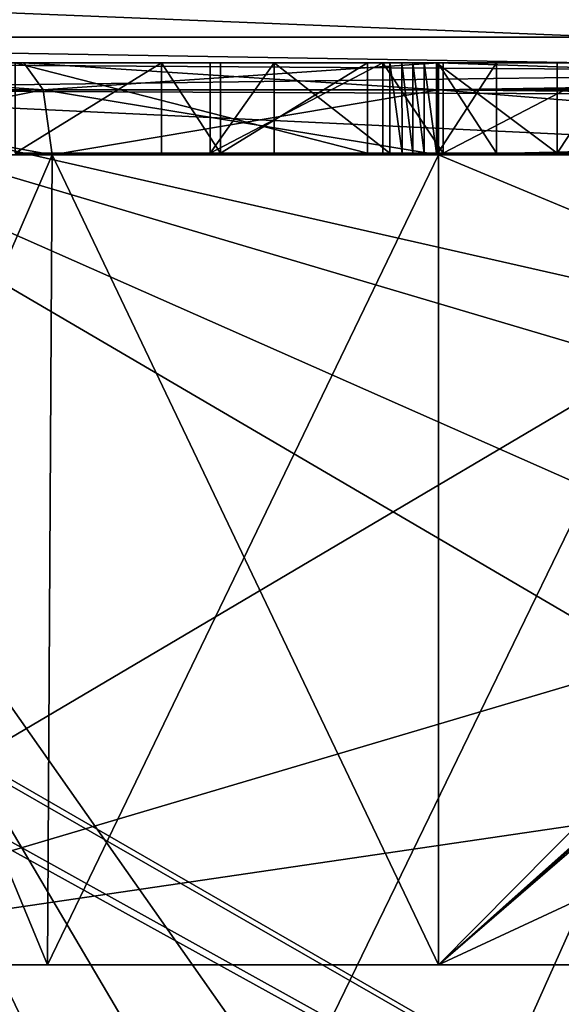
# Model space of a CAD drawing. Header units: millimetres. Extents: x -36.5 to 36.5, y -8.8 to 41.6.
# Tile 364 of 428: x 13.5 to 14.7, y 26.5 to 28.7. Entities that reach past the tile are written whole.
import ezdxf

# ---------------------------------------------------------------- set-up
doc = ezdxf.new("R2010")
doc.units = ezdxf.units.MM
doc.header["$LTSCALE"] = 65.185185
for name, color, linetype in [('1028', 7, 'CONTINUOUS'), ('1259', 7, 'CONTINUOUS'), ('1260', 7, 'CONTINUOUS'), ('1261', 7, 'CONTINUOUS'), ('1262', 7, 'CONTINUOUS'), ('1263', 7, 'CONTINUOUS'), ('1264', 7, 'CONTINUOUS'), ('1265', 7, 'CONTINUOUS'), ('1266', 7, 'CONTINUOUS'), ('1267', 7, 'CONTINUOUS'), ('1389', 7, 'CONTINUOUS'), ('1390', 7, 'CONTINUOUS'), ('1391', 7, 'CONTINUOUS'), ('1392', 7, 'CONTINUOUS'), ('1393', 7, 'CONTINUOUS'), ('1395', 7, 'CONTINUOUS'), ('1396', 7, 'CONTINUOUS'), ('1397', 7, 'CONTINUOUS'), ('1398', 7, 'CONTINUOUS'), ('1399', 7, 'CONTINUOUS'), ('1400', 7, 'CONTINUOUS'), ('2066', 7, 'CONTINUOUS'), ('324', 7, 'CONTINUOUS'), ('326', 7, 'CONTINUOUS'), ('327', 7, 'CONTINUOUS'), ('366', 7, 'CONTINUOUS'), ('383', 7, 'CONTINUOUS'), ('395', 7, 'CONTINUOUS'), ('516', 7, 'CONTINUOUS'), ('545', 7, 'CONTINUOUS'), ('691', 7, 'CONTINUOUS'), ('693', 7, 'CONTINUOUS'), ('805', 7, 'CONTINUOUS'), ('808', 7, 'CONTINUOUS'), ('810', 7, 'CONTINUOUS'), ('831', 7, 'CONTINUOUS'), ('845', 7, 'CONTINUOUS'), ('846', 7, 'CONTINUOUS'), ('847', 7, 'CONTINUOUS'), ('964', 7, 'CONTINUOUS'), ('965', 7, 'CONTINUOUS'), ('966', 7, 'CONTINUOUS'), ('973', 7, 'CONTINUOUS')]:
    doc.layers.add(name, color=color, linetype=linetype)

msp = doc.modelspace()

# ---------------------------------------------------------------- linework, layer by layer
at = {"layer": '1028', "color": 7, "linetype": 'Continuous'}
for points in [[(13.4622, 28.4, -5.2955), (13.7864, 28.4, -5.2955), (13.4622, 28.4, -5.4371), (13.4622, 28.4, -5.2955)], [(13.4622, 28.4, -5.4371), (13.7864, 28.4, -5.2955), (13.9165, 28.4, -5.2955), (13.4622, 28.4, -5.4371)], [(14.2423, 28.4, -5.4371), (13.4622, 28.4, -5.4371), (14.2423, 28.4, -5.2955), (14.2423, 28.4, -5.4371)], [(14.2423, 28.4, -5.2955), (13.4622, 28.4, -5.4371), (13.9165, 28.4, -5.2955), (14.2423, 28.4, -5.2955)], [(13.7864, 28.4, -5.2955), (13.7864, 28.4, -4.2371), (13.9165, 28.4, -4.2371), (13.7864, 28.4, -5.2955)], [(13.9165, 28.4, -5.2955), (13.7864, 28.4, -5.2955), (13.9165, 28.4, -4.2371), (13.9165, 28.4, -5.2955)], [(13.894, 28.4, 4.2577), (14.2763, 28.4, 5.4577), (14.0356, 28.4, 4.2577), (13.894, 28.4, 4.2577)], [(14.0356, 28.4, 4.2577), (14.2763, 28.4, 5.4577), (14.2918, 28.4, 5.1295), (14.0356, 28.4, 4.2577)], [(14.2918, 28.4, 5.1295), (14.2763, 28.4, 5.4577), (14.3434, 28.4, 5.326), (14.2918, 28.4, 5.1295)], [(14.3434, 28.4, 5.326), (14.2763, 28.4, 5.4577), (14.4105, 28.4, 5.4577), (14.3434, 28.4, 5.326)], [(14.3193, 28.4, 5.2286), (14.2918, 28.4, 5.1295), (14.3434, 28.4, 5.326), (14.3193, 28.4, 5.2286)], [(14.3683, 28.4, 5.2268), (14.3434, 28.4, 5.326), (14.4105, 28.4, 5.4577), (14.3683, 28.4, 5.2268)], [(14.3958, 28.4, 5.1295), (14.3683, 28.4, 5.2268), (14.4105, 28.4, 5.4577), (14.3958, 28.4, 5.1295)], [(14.6626, 28.4, 4.2577), (14.3958, 28.4, 5.1295), (14.4105, 28.4, 5.4577), (14.6626, 28.4, 4.2577)], [(14.3986, 28.4, -5.4371), (14.3986, 28.4, -4.2371), (14.5288, 28.4, -4.2371), (14.3986, 28.4, -5.4371)], [(14.5288, 28.4, -5.4371), (14.3986, 28.4, -5.4371), (14.5288, 28.4, -4.2371), (14.5288, 28.4, -5.4371)], [(14.7952, 28.4, 4.2577), (14.6626, 28.4, 4.2577), (14.4105, 28.4, 5.4577), (14.7952, 28.4, 4.2577)]]:
    msp.add_3dface(points, dxfattribs=at)
at = {"layer": '1259', "color": 7, "linetype": 'Continuous'}
for points in [[(14.2763, 28.6, 5.4577), (14.4105, 28.6, 5.4577), (14.4105, 28.4, 5.4577), (14.2763, 28.6, 5.4577)], [(14.2763, 28.4, 5.4577), (14.2763, 28.6, 5.4577), (14.4105, 28.4, 5.4577), (14.2763, 28.4, 5.4577)]]:
    msp.add_3dface(points, dxfattribs=at)
at = {"layer": '1260', "color": 7, "linetype": 'Continuous'}
for points in [[(14.4105, 28.6, 5.4577), (14.7952, 28.6, 4.2577), (14.4105, 28.4, 5.4577), (14.4105, 28.6, 5.4577)], [(14.7952, 28.6, 4.2577), (14.7952, 28.4, 4.2577), (14.4105, 28.4, 5.4577), (14.7952, 28.6, 4.2577)]]:
    msp.add_3dface(points, dxfattribs=at)
at = {"layer": '1261', "color": 7, "linetype": 'Continuous'}
for points in [[(14.7952, 28.6, 4.2577), (14.6626, 28.6, 4.2577), (14.6626, 28.4, 4.2577), (14.7952, 28.6, 4.2577)], [(14.7952, 28.6, 4.2577), (14.6626, 28.4, 4.2577), (14.7952, 28.4, 4.2577), (14.7952, 28.6, 4.2577)]]:
    msp.add_3dface(points, dxfattribs=at)
at = {"layer": '1262', "color": 7, "linetype": 'Continuous'}
for points in [[(14.6626, 28.6, 4.2577), (14.3958, 28.6, 5.1295), (14.6626, 28.4, 4.2577), (14.6626, 28.6, 4.2577)], [(14.3958, 28.6, 5.1295), (14.3958, 28.4, 5.1295), (14.6626, 28.4, 4.2577), (14.3958, 28.6, 5.1295)]]:
    msp.add_3dface(points, dxfattribs=at)
at = {"layer": '1263', "color": 7, "linetype": 'Continuous'}
for points in [[(14.3684, 28.6, 5.2264), (14.3434, 28.6, 5.326), (14.3683, 28.4, 5.2268), (14.3684, 28.6, 5.2264)], [(14.3434, 28.6, 5.326), (14.3434, 28.4, 5.326), (14.3683, 28.4, 5.2268), (14.3434, 28.6, 5.326)], [(14.3684, 28.6, 5.2264), (14.3683, 28.4, 5.2268), (14.3958, 28.4, 5.1295), (14.3684, 28.6, 5.2264)], [(14.3958, 28.6, 5.1295), (14.3684, 28.6, 5.2264), (14.3958, 28.4, 5.1295), (14.3958, 28.6, 5.1295)]]:
    msp.add_3dface(points, dxfattribs=at)
at = {"layer": '1264', "color": 7, "linetype": 'Continuous'}
for points in [[(14.3188, 28.6, 5.2265), (14.2918, 28.6, 5.1295), (14.3193, 28.4, 5.2286), (14.3188, 28.6, 5.2265)], [(14.2918, 28.6, 5.1295), (14.2918, 28.4, 5.1295), (14.3193, 28.4, 5.2286), (14.2918, 28.6, 5.1295)], [(14.3434, 28.6, 5.326), (14.3188, 28.6, 5.2265), (14.3434, 28.4, 5.326), (14.3434, 28.6, 5.326)], [(14.3188, 28.6, 5.2265), (14.3193, 28.4, 5.2286), (14.3434, 28.4, 5.326), (14.3188, 28.6, 5.2265)]]:
    msp.add_3dface(points, dxfattribs=at)
at = {"layer": '1265', "color": 7, "linetype": 'Continuous'}
for points in [[(14.2918, 28.6, 5.1295), (14.0356, 28.6, 4.2577), (14.2918, 28.4, 5.1295), (14.2918, 28.6, 5.1295)], [(14.0356, 28.6, 4.2577), (14.0356, 28.4, 4.2577), (14.2918, 28.4, 5.1295), (14.0356, 28.6, 4.2577)]]:
    msp.add_3dface(points, dxfattribs=at)
at = {"layer": '1266', "color": 7, "linetype": 'Continuous'}
for points in [[(14.0356, 28.6, 4.2577), (13.894, 28.6, 4.2577), (13.894, 28.4, 4.2577), (14.0356, 28.6, 4.2577)], [(14.0356, 28.6, 4.2577), (13.894, 28.4, 4.2577), (14.0356, 28.4, 4.2577), (14.0356, 28.6, 4.2577)]]:
    msp.add_3dface(points, dxfattribs=at)
at = {"layer": '1267', "color": 7, "linetype": 'Continuous'}
for points in [[(13.894, 28.6, 4.2577), (14.2763, 28.6, 5.4577), (13.894, 28.4, 4.2577), (13.894, 28.6, 4.2577)], [(14.2763, 28.6, 5.4577), (14.2763, 28.4, 5.4577), (13.894, 28.4, 4.2577), (14.2763, 28.6, 5.4577)]]:
    msp.add_3dface(points, dxfattribs=at)
at = {"layer": '1389', "color": 7, "linetype": 'Continuous'}
for points in [[(13.7864, 28.6, -4.2371), (13.9165, 28.6, -4.2371), (13.9165, 28.4, -4.2371), (13.7864, 28.6, -4.2371)], [(13.7864, 28.4, -4.2371), (13.7864, 28.6, -4.2371), (13.9165, 28.4, -4.2371), (13.7864, 28.4, -4.2371)]]:
    msp.add_3dface(points, dxfattribs=at)
at = {"layer": '1390', "color": 7, "linetype": 'Continuous'}
for points in [[(13.9165, 28.6, -4.2371), (13.9165, 28.6, -5.2955), (13.9165, 28.4, -4.2371), (13.9165, 28.6, -4.2371)], [(13.9165, 28.6, -5.2955), (13.9165, 28.4, -5.2955), (13.9165, 28.4, -4.2371), (13.9165, 28.6, -5.2955)]]:
    msp.add_3dface(points, dxfattribs=at)
at = {"layer": '1391', "color": 7, "linetype": 'Continuous'}
for points in [[(13.9165, 28.6, -5.2955), (14.2423, 28.6, -5.2955), (13.9165, 28.4, -5.2955), (13.9165, 28.6, -5.2955)], [(14.2423, 28.6, -5.2955), (14.2423, 28.4, -5.2955), (13.9165, 28.4, -5.2955), (14.2423, 28.6, -5.2955)]]:
    msp.add_3dface(points, dxfattribs=at)
at = {"layer": '1392', "color": 7, "linetype": 'Continuous'}
for points in [[(14.2423, 28.6, -5.2955), (14.2423, 28.6, -5.4371), (14.2423, 28.4, -5.4371), (14.2423, 28.6, -5.2955)], [(14.2423, 28.6, -5.2955), (14.2423, 28.4, -5.4371), (14.2423, 28.4, -5.2955), (14.2423, 28.6, -5.2955)]]:
    msp.add_3dface(points, dxfattribs=at)
at = {"layer": '1393', "color": 7, "linetype": 'Continuous'}
for points in [[(14.2423, 28.6, -5.4371), (13.4622, 28.6, -5.4371), (14.2423, 28.4, -5.4371), (14.2423, 28.6, -5.4371)], [(13.4622, 28.6, -5.4371), (13.4622, 28.4, -5.4371), (14.2423, 28.4, -5.4371), (13.4622, 28.6, -5.4371)]]:
    msp.add_3dface(points, dxfattribs=at)
at = {"layer": '1395', "color": 7, "linetype": 'Continuous'}
for points in [[(13.4622, 28.6, -5.2955), (13.7864, 28.6, -5.2955), (13.4622, 28.4, -5.2955), (13.4622, 28.6, -5.2955)], [(13.7864, 28.6, -5.2955), (13.7864, 28.4, -5.2955), (13.4622, 28.4, -5.2955), (13.7864, 28.6, -5.2955)]]:
    msp.add_3dface(points, dxfattribs=at)
at = {"layer": '1396', "color": 7, "linetype": 'Continuous'}
for points in [[(13.7864, 28.6, -5.2955), (13.7864, 28.6, -4.2371), (13.7864, 28.4, -5.2955), (13.7864, 28.6, -5.2955)], [(13.7864, 28.6, -4.2371), (13.7864, 28.4, -4.2371), (13.7864, 28.4, -5.2955), (13.7864, 28.6, -4.2371)]]:
    msp.add_3dface(points, dxfattribs=at)
at = {"layer": '1397', "color": 7, "linetype": 'Continuous'}
for points in [[(14.3986, 28.6, -4.2371), (14.5288, 28.6, -4.2371), (14.5288, 28.4, -4.2371), (14.3986, 28.6, -4.2371)], [(14.3986, 28.4, -4.2371), (14.3986, 28.6, -4.2371), (14.5288, 28.4, -4.2371), (14.3986, 28.4, -4.2371)]]:
    msp.add_3dface(points, dxfattribs=at)
at = {"layer": '1398', "color": 7, "linetype": 'Continuous'}
for points in [[(14.5288, 28.6, -4.2371), (14.5288, 28.6, -5.4371), (14.5288, 28.4, -4.2371), (14.5288, 28.6, -4.2371)], [(14.5288, 28.6, -5.4371), (14.5288, 28.4, -5.4371), (14.5288, 28.4, -4.2371), (14.5288, 28.6, -5.4371)]]:
    msp.add_3dface(points, dxfattribs=at)
at = {"layer": '1399', "color": 7, "linetype": 'Continuous'}
for points in [[(14.5288, 28.6, -5.4371), (14.3986, 28.6, -5.4371), (14.3986, 28.4, -5.4371), (14.5288, 28.6, -5.4371)], [(14.5288, 28.6, -5.4371), (14.3986, 28.4, -5.4371), (14.5288, 28.4, -5.4371), (14.5288, 28.6, -5.4371)]]:
    msp.add_3dface(points, dxfattribs=at)
at = {"layer": '1400', "color": 7, "linetype": 'Continuous'}
for points in [[(14.3986, 28.6, -5.4371), (14.3986, 28.6, -4.2371), (14.3986, 28.4, -5.4371), (14.3986, 28.6, -5.4371)], [(14.3986, 28.6, -4.2371), (14.3986, 28.4, -4.2371), (14.3986, 28.4, -5.4371), (14.3986, 28.6, -4.2371)]]:
    msp.add_3dface(points, dxfattribs=at)
at = {"layer": '2066', "color": 7, "linetype": 'Continuous'}
for points in [[(10.4431, 26.6, -9.0934), (10.2651, 26.6, -8.2), (19.1408, 26.6, -9.0868), (10.4431, 26.6, -9.0934)], [(10.2651, 26.6, -8.2), (10.4431, 26.6, -7.3066), (19.3175, 26.6, -8.2), (10.2651, 26.6, -8.2)], [(10.2651, 26.6, -8.2), (19.3175, 26.6, -8.2), (19.1408, 26.6, -9.0868), (10.2651, 26.6, -8.2)], [(10.949, 26.6, -9.851), (10.4431, 26.6, -9.0934), (18.6387, 26.6, -9.8387), (10.949, 26.6, -9.851)], [(10.4431, 26.6, -9.0934), (19.1408, 26.6, -9.0868), (18.6387, 26.6, -9.8387), (10.4431, 26.6, -9.0934)], [(10.4431, 26.6, -7.3066), (10.949, 26.6, -6.549), (18.6387, 26.6, -6.5613), (10.4431, 26.6, -7.3066)], [(10.4431, 26.6, -7.3066), (18.6387, 26.6, -6.5613), (19.1408, 26.6, -7.3132), (10.4431, 26.6, -7.3066)], [(10.4431, 26.6, -7.3066), (19.1408, 26.6, -7.3132), (19.3175, 26.6, -8.2), (10.4431, 26.6, -7.3066)], [(11.7066, 26.6, -10.3569), (10.949, 26.6, -9.851), (17.8868, 26.6, -10.3408), (11.7066, 26.6, -10.3569)], [(10.949, 26.6, -9.851), (18.6387, 26.6, -9.8387), (17.8868, 26.6, -10.3408), (10.949, 26.6, -9.851)], [(10.949, 26.6, -6.549), (11.7066, 26.6, -6.0431), (17.8868, 26.6, -6.0592), (10.949, 26.6, -6.549)], [(10.949, 26.6, -6.549), (17.8868, 26.6, -6.0592), (18.6387, 26.6, -6.5613), (10.949, 26.6, -6.549)], [(16.0131, 26.6, -10.5349), (12.6, 26.6, -10.5349), (11.7066, 26.6, -10.3569), (16.0131, 26.6, -10.5349)], [(16.0131, 26.6, -10.5349), (11.7066, 26.6, -10.3569), (15.9929, 26.6, -10.5263), (16.0131, 26.6, -10.5349)], [(17, 26.6, -10.5175), (11.7066, 26.6, -10.3569), (17.8868, 26.6, -10.3408), (17, 26.6, -10.5175)], [(11.7066, 26.6, -10.3569), (17, 26.6, -10.5175), (15.9728, 26.6, -10.5175), (11.7066, 26.6, -10.3569)], [(11.7066, 26.6, -10.3569), (15.9728, 26.6, -10.5175), (15.9929, 26.6, -10.5263), (11.7066, 26.6, -10.3569)], [(11.7066, 26.6, -6.0431), (12.6, 26.6, -5.8651), (15.9728, 26.6, -5.8825), (11.7066, 26.6, -6.0431)], [(17.8868, 26.6, -6.0592), (11.7066, 26.6, -6.0431), (15.9728, 26.6, -5.8825), (17.8868, 26.6, -6.0592)], [(21.1964, 26.6, 8.8396), (21.1964, 26.6, 7.9604), (11.9036, 26.6, 8.8396), (21.1964, 26.6, 8.8396)], [(21.1964, 26.6, 8.8396), (11.9036, 26.6, 8.8396), (12.2051, 26.6, 9.6678), (21.1964, 26.6, 8.8396)], [(21.1964, 26.6, 7.9604), (20.8949, 26.6, 7.1322), (11.9036, 26.6, 7.9604), (21.1964, 26.6, 7.9604)], [(21.1964, 26.6, 7.9604), (11.9036, 26.6, 7.9604), (11.9036, 26.6, 8.8396), (21.1964, 26.6, 7.9604)], [(20.8949, 26.6, 7.1322), (12.2051, 26.6, 7.1322), (11.9036, 26.6, 7.9604), (20.8949, 26.6, 7.1322)], [(20.8949, 26.6, 9.6678), (21.1964, 26.6, 8.8396), (12.2051, 26.6, 9.6678), (20.8949, 26.6, 9.6678)], [(20.8949, 26.6, 9.6678), (12.2051, 26.6, 9.6678), (12.7703, 26.6, 10.3415), (20.8949, 26.6, 9.6678)], [(20.8949, 26.6, 7.1322), (20.3297, 26.6, 6.4585), (12.2051, 26.6, 7.1322), (20.8949, 26.6, 7.1322)], [(20.3297, 26.6, 6.4585), (12.7703, 26.6, 6.4585), (12.2051, 26.6, 7.1322), (20.3297, 26.6, 6.4585)], [(12.6, 26.6, -5.8651), (16.0131, 26.6, -5.8651), (15.9929, 26.6, -5.8737), (12.6, 26.6, -5.8651)], [(12.6, 26.6, -5.8651), (15.9929, 26.6, -5.8737), (15.9728, 26.6, -5.8825), (12.6, 26.6, -5.8651)], [(20.3297, 26.6, 10.3415), (20.8949, 26.6, 9.6678), (12.7703, 26.6, 10.3415), (20.3297, 26.6, 10.3415)], [(20.3297, 26.6, 10.3415), (12.7703, 26.6, 10.3415), (13.5332, 26.6, 10.7819), (20.3297, 26.6, 10.3415)], [(20.3297, 26.6, 6.4585), (19.5668, 26.6, 6.0181), (12.7703, 26.6, 6.4585), (20.3297, 26.6, 6.4585)], [(19.5668, 26.6, 6.0181), (13.5332, 26.6, 6.0181), (12.7703, 26.6, 6.4585), (19.5668, 26.6, 6.0181)], [(19.5668, 26.6, 10.7819), (20.3297, 26.6, 10.3415), (13.5332, 26.6, 10.7819), (19.5668, 26.6, 10.7819)], [(19.5668, 26.6, 10.7819), (13.5332, 26.6, 10.7819), (14.4, 26.6, 10.9349), (19.5668, 26.6, 10.7819)], [(19.5668, 26.6, 6.0181), (18.7, 26.6, 5.8651), (13.5332, 26.6, 6.0181), (19.5668, 26.6, 6.0181)], [(18.7, 26.6, 5.8651), (14.4, 26.6, 5.8651), (13.5332, 26.6, 6.0181), (18.7, 26.6, 5.8651)], [(18.7, 26.6, 10.9349), (19.5668, 26.6, 10.7819), (14.4, 26.6, 10.9349), (18.7, 26.6, 10.9349)]]:
    msp.add_3dface(points, dxfattribs=at)
at = {"layer": '324', "color": 7, "linetype": 'Continuous'}
for points in [[(19.8, 28.6, 14), (12.45, 28.6, 14), (6, 28.6, 13.9007), (19.8, 28.6, 14)], [(19.8, 28.6, 13.9007), (19.8, 28.6, 14), (6, 28.6, 13.9007), (19.8, 28.6, 13.9007)], [(18.5336, 28.6, -14), (20.9806, 28.6, -13.9501), (11, 28.6, -14), (18.5336, 28.6, -14)], [(11, 28.6, -14), (20.9806, 28.6, -13.9501), (19.8, 28.6, -13.9007), (11, 28.6, -14)], [(11, 28.6, -13.9007), (11, 28.6, -14), (19.8, 28.6, -13.9007), (11, 28.6, -13.9007)]]:
    msp.add_3dface(points, dxfattribs=at)
at = {"layer": '326', "color": 7, "linetype": 'Continuous'}
for points in [[(12.45, 28.6, 15.2), (19.8, 38.1, 15.2), (5, 34.1, 15.2), (12.45, 28.6, 15.2)], [(12.45, 28.6, 15.2), (19.8, 18.1294, 15.2), (19.8, 38.1, 15.2), (12.45, 28.6, 15.2)], [(19.8, 18.1294, 15.2), (12.45, 28.6, 15.2), (19.1135, 17.2943, 15.2), (19.8, 18.1294, 15.2)], [(19.1135, 17.2943, 15.2), (12.45, 28.6, 15.2), (18.2183, 16.6857, 15.2), (19.1135, 17.2943, 15.2)], [(18.2183, 16.6857, 15.2), (12.45, 28.6, 15.2), (17.188, 16.354, 15.2), (18.2183, 16.6857, 15.2)], [(17.188, 16.354, 15.2), (12.45, 28.6, 15.2), (16.109, 16.3258, 15.2), (17.188, 16.354, 15.2)], [(16.109, 16.3258, 15.2), (12.45, 28.6, 15.2), (15.0691, 16.6008, 15.2), (16.109, 16.3258, 15.2)], [(15.0691, 16.6008, 15.2), (12.45, 28.6, 15.2), (14.1472, 17.1571, 15.2), (15.0691, 16.6008, 15.2)], [(14.1472, 17.1571, 15.2), (12.45, 28.6, 15.2), (13.4179, 17.9498, 15.2), (14.1472, 17.1571, 15.2)]]:
    msp.add_3dface(points, dxfattribs=at)
at = {"layer": '327', "color": 7, "linetype": 'Continuous'}
for points in [[(10.5778, 32.1, -15.2), (19.8, 38.1, -15.2), (11.0015, 19.9674, -15.2), (10.5778, 32.1, -15.2)], [(11.0015, 19.9674, -15.2), (19.8, 38.1, -15.2), (11.2017, 18.8765, -15.2), (11.0015, 19.9674, -15.2)], [(11.2017, 18.8765, -15.2), (19.8, 38.1, -15.2), (11.7087, 17.889, -15.2), (11.2017, 18.8765, -15.2)], [(11.7087, 17.889, -15.2), (19.8, 38.1, -15.2), (12.4778, 17.0915, -15.2), (11.7087, 17.889, -15.2)], [(12.4778, 17.0915, -15.2), (19.8, 38.1, -15.2), (13.4462, 16.5492, -15.2), (12.4778, 17.0915, -15.2)], [(13.4462, 16.5492, -15.2), (19.8, 38.1, -15.2), (14.5274, 16.3097, -15.2), (13.4462, 16.5492, -15.2)], [(14.5274, 16.3097, -15.2), (19.8, 38.1, -15.2), (15.6287, 16.3918, -15.2), (14.5274, 16.3097, -15.2)]]:
    msp.add_3dface(points, dxfattribs=at)
at = {"layer": '366', "color": 7, "linetype": 'Continuous'}
for points in [[(19.8, 38.1349, 13.7343), (6, 28.6, 13.9007), (5.4998, 28.7343, 13.8984), (19.8, 38.1349, 13.7343)], [(19.8, 28.6, 13.9007), (6, 28.6, 13.9007), (19.8, 38.1349, 13.7343), (19.8, 28.6, 13.9007)]]:
    msp.add_3dface(points, dxfattribs=at)
at = {"layer": '383', "color": 7, "linetype": 'Continuous'}
for points in [[(10.9692, 30.3631, -13.87), (11, 28.6, -13.9007), (13.8933, 38.1349, -13.7343), (10.9692, 30.3631, -13.87)], [(13.8933, 38.1349, -13.7343), (11, 28.6, -13.9007), (14.398, 31.6, -13.8484), (13.8933, 38.1349, -13.7343)], [(11, 28.6, -13.9007), (19.8, 28.6, -13.9007), (14.398, 31.6, -13.8484), (11, 28.6, -13.9007)], [(14.398, 31.6, -13.8484), (19.8, 28.6, -13.9007), (18.0727, 31.6, -13.8484), (14.398, 31.6, -13.8484)]]:
    msp.add_3dface(points, dxfattribs=at)
at = {"layer": '395', "color": 7, "linetype": 'Continuous'}
for points in [[(18.5336, 28.6, -14), (11, 28.6, -14), (11.0015, 19.9674, -14.1507), (18.5336, 28.6, -14)], [(18.5336, 19.3973, -14.1606), (18.5336, 28.6, -14), (11.0015, 19.9674, -14.1507), (18.5336, 19.3973, -14.1606)]]:
    msp.add_3dface(points, dxfattribs=at)
at = {"layer": '516', "color": 7, "linetype": 'Continuous'}
for points in [[(12.45, 28.6, 14), (19.8, 28.6, 14), (19.8, 18.1294, 14.1828), (12.45, 28.6, 14)], [(12.7515, 19.9673, 14.1507), (12.45, 28.6, 14), (19.8, 18.1294, 14.1828), (12.7515, 19.9673, 14.1507)]]:
    msp.add_3dface(points, dxfattribs=at)
at = {"layer": '545', "color": 7, "linetype": 'Continuous'}
for points in [[(19.8, 28.6, -14), (10.7, 28.6, -14), (19.196, 28.6, -13.8834), (19.8, 28.6, -14)], [(10.7, 28.6, -14), (11.2736, 28.6, -11.5837), (14.7283, 28.6, -12.938), (10.7, 28.6, -14)], [(10.7, 28.6, -14), (14.7283, 28.6, -12.938), (16.9188, 28.6, -13.5946), (10.7, 28.6, -14)], [(10.7, 28.6, -14), (16.9188, 28.6, -13.5946), (19.196, 28.6, -13.8834), (10.7, 28.6, -14)], [(12.45, 28.6, 14), (19.8, 28.6, 14), (16.9601, 28.6, 13.6038), (12.45, 28.6, 14)], [(15.3833, 28.6, 13.176), (12.45, 28.6, 14), (16.9601, 28.6, 13.6038), (15.3833, 28.6, 13.176)], [(12.45, 28.6, 14), (15.3833, 28.6, 13.176), (15.1568, 28.6, 13.0787), (12.45, 28.6, 14)], [(12.6649, 28.6, 10.4733), (12.45, 28.6, 14), (14.8799, 28.6, 12.8744), (12.6649, 28.6, 10.4733)], [(12.45, 28.6, 14), (15.1568, 28.6, 13.0787), (14.9933, 28.6, 12.9748), (12.45, 28.6, 14)], [(12.45, 28.6, 14), (14.9933, 28.6, 12.9748), (14.8799, 28.6, 12.8744), (12.45, 28.6, 14)], [(15.6531, 28.6, -5.6965), (12.6, 28.6, -5.6965), (15.4292, 28.6, -5.4371), (15.6531, 28.6, -5.6965)], [(14.2423, 28.6, -5.4371), (12.6, 28.6, -5.6965), (13.4622, 28.6, -5.4371), (14.2423, 28.6, -5.4371)], [(12.6, 28.6, -5.6965), (14.2423, 28.6, -5.4371), (14.3986, 28.6, -5.4371), (12.6, 28.6, -5.6965)], [(14.5288, 28.6, -5.4371), (12.6, 28.6, -5.6965), (14.3986, 28.6, -5.4371), (14.5288, 28.6, -5.4371)], [(12.6, 28.6, -5.6965), (14.5288, 28.6, -5.4371), (14.7653, 28.6, -5.4371), (12.6, 28.6, -5.6965)], [(15.4292, 28.6, -5.4371), (12.6, 28.6, -5.6965), (14.7653, 28.6, -5.4371), (15.4292, 28.6, -5.4371)], [(13.4813, 28.6, 10.9422), (12.6649, 28.6, 10.4733), (14.8034, 28.6, 12.7775), (13.4813, 28.6, 10.9422)], [(12.6649, 28.6, 10.4733), (14.8166, 28.6, 12.7975), (14.8034, 28.6, 12.7775), (12.6649, 28.6, 10.4733)], [(14.8166, 28.6, 12.7975), (12.6649, 28.6, 10.4733), (14.8799, 28.6, 12.8744), (14.8166, 28.6, 12.7975)], [(12.6649, 28.6, 6.3268), (13.4812, 28.6, 5.8578), (13.0918, 28.6, 5.0976), (12.6649, 28.6, 6.3268)], [(13.0918, 28.6, 5.0976), (13.4812, 28.6, 5.8578), (13.4626, 28.6, 5.0976), (13.0918, 28.6, 5.0976)], [(13.4626, 28.6, 4.9494), (13.4812, 28.6, 5.8578), (13.4622, 28.6, -5.2955), (13.4626, 28.6, 4.9494)], [(13.4812, 28.6, 5.8578), (13.7864, 28.6, -4.2371), (13.4622, 28.6, -5.2955), (13.4812, 28.6, 5.8578)], [(13.4622, 28.6, -5.2955), (13.7864, 28.6, -4.2371), (13.7864, 28.6, -5.2955), (13.4622, 28.6, -5.2955)], [(13.4626, 28.6, 5.0976), (13.4812, 28.6, 5.8578), (13.4626, 28.6, 4.9494), (13.4626, 28.6, 5.0976)], [(13.4812, 28.6, 5.8578), (14.4, 28.6, 5.6965), (14.2763, 28.6, 5.4577), (13.4812, 28.6, 5.8578)], [(13.4812, 28.6, 5.8578), (14.2763, 28.6, 5.4577), (13.894, 28.6, 4.2577), (13.4812, 28.6, 5.8578)], [(13.4812, 28.6, 5.8578), (13.894, 28.6, 4.2577), (13.7864, 28.6, -4.2371), (13.4812, 28.6, 5.8578)], [(14.7446, 28.6, 12.6015), (14.4, 28.6, 11.1035), (13.4813, 28.6, 10.9422), (14.7446, 28.6, 12.6015)], [(14.7446, 28.6, 12.6015), (13.4813, 28.6, 10.9422), (14.8034, 28.6, 12.7775), (14.7446, 28.6, 12.6015)], [(13.7864, 28.6, -4.2371), (13.894, 28.6, 4.2577), (13.9165, 28.6, -4.2371), (13.7864, 28.6, -4.2371)], [(13.894, 28.6, 4.2577), (14.0356, 28.6, 4.2577), (13.9165, 28.6, -4.2371), (13.894, 28.6, 4.2577)], [(13.9165, 28.6, -4.2371), (14.0356, 28.6, 4.2577), (13.9165, 28.6, -5.2955), (13.9165, 28.6, -4.2371)], [(13.9165, 28.6, -5.2955), (14.0356, 28.6, 4.2577), (14.2423, 28.6, -5.2955), (13.9165, 28.6, -5.2955)], [(14.0356, 28.6, 4.2577), (14.2918, 28.6, 5.1295), (14.2423, 28.6, -5.2955), (14.0356, 28.6, 4.2577)], [(14.3684, 28.6, 5.2264), (14.3958, 28.6, 5.1295), (14.2423, 28.6, -5.4371), (14.3684, 28.6, 5.2264)], [(14.2423, 28.6, -5.4371), (14.3958, 28.6, 5.1295), (14.3986, 28.6, -4.2371), (14.2423, 28.6, -5.4371)], [(14.3434, 28.6, 5.326), (14.3684, 28.6, 5.2264), (14.2423, 28.6, -5.4371), (14.3434, 28.6, 5.326)], [(14.3188, 28.6, 5.2265), (14.3434, 28.6, 5.326), (14.2423, 28.6, -5.4371), (14.3188, 28.6, 5.2265)], [(14.2918, 28.6, 5.1295), (14.3188, 28.6, 5.2265), (14.2423, 28.6, -5.4371), (14.2918, 28.6, 5.1295)], [(14.2423, 28.6, -5.2955), (14.2918, 28.6, 5.1295), (14.2423, 28.6, -5.4371), (14.2423, 28.6, -5.2955)], [(14.2423, 28.6, -5.4371), (14.3986, 28.6, -4.2371), (14.3986, 28.6, -5.4371), (14.2423, 28.6, -5.4371)], [(14.2763, 28.6, 5.4577), (14.4, 28.6, 5.6965), (14.4105, 28.6, 5.4577), (14.2763, 28.6, 5.4577)], [(14.3958, 28.6, 5.1295), (14.6626, 28.6, 4.2577), (14.3986, 28.6, -4.2371), (14.3958, 28.6, 5.1295)], [(14.3986, 28.6, -4.2371), (14.6626, 28.6, 4.2577), (14.5288, 28.6, -4.2371), (14.3986, 28.6, -4.2371)], [(15.6434, 28.6, 11.7923), (16.179, 28.6, 11.1035), (14.4, 28.6, 11.1035), (15.6434, 28.6, 11.7923)], [(15.6434, 28.6, 11.7923), (14.4, 28.6, 11.1035), (15.4884, 28.6, 11.7455), (15.6434, 28.6, 11.7923)], [(14.7446, 28.6, 12.6015), (14.7446, 28.6, 11.9511), (14.4, 28.6, 11.1035), (14.7446, 28.6, 12.6015)], [(14.4, 28.6, 11.1035), (14.7446, 28.6, 11.9511), (14.7812, 28.6, 11.8338), (14.4, 28.6, 11.1035)], [(14.4, 28.6, 5.6965), (18.1968, 28.6, 5.6965), (14.4105, 28.6, 5.4577), (14.4, 28.6, 5.6965)], [(14.4, 28.6, 11.1035), (14.7812, 28.6, 11.8338), (14.8885, 28.6, 11.7489), (14.4, 28.6, 11.1035)], [(14.4, 28.6, 11.1035), (14.8885, 28.6, 11.7489), (14.9867, 28.6, 11.7168), (14.4, 28.6, 11.1035)], [(14.4, 28.6, 11.1035), (14.9867, 28.6, 11.7168), (15.0377, 28.6, 11.7078), (14.4, 28.6, 11.1035)], [(14.4, 28.6, 11.1035), (15.0377, 28.6, 11.7078), (15.2142, 28.6, 11.7021), (14.4, 28.6, 11.1035)], [(14.4, 28.6, 11.1035), (15.2142, 28.6, 11.7021), (15.3455, 28.6, 11.7162), (14.4, 28.6, 11.1035)], [(14.4, 28.6, 11.1035), (15.3455, 28.6, 11.7162), (15.4884, 28.6, 11.7455), (14.4, 28.6, 11.1035)], [(14.4105, 28.6, 5.4577), (18.1968, 28.6, 5.6965), (14.9139, 28.6, 5.4577), (14.4105, 28.6, 5.4577)], [(14.7952, 28.6, 4.2577), (14.4105, 28.6, 5.4577), (14.9139, 28.6, 5.4577), (14.7952, 28.6, 4.2577)], [(14.5288, 28.6, -4.2371), (14.6626, 28.6, 4.2577), (14.5288, 28.6, -5.4371), (14.5288, 28.6, -4.2371)], [(14.5288, 28.6, -5.4371), (14.6626, 28.6, 4.2577), (14.7653, 28.6, -4.2371), (14.5288, 28.6, -5.4371)], [(14.5288, 28.6, -5.4371), (14.7653, 28.6, -4.2371), (14.7653, 28.6, -5.4371), (14.5288, 28.6, -5.4371)], [(14.6626, 28.6, 4.2577), (14.7952, 28.6, 4.2577), (14.7653, 28.6, -4.2371), (14.6626, 28.6, 4.2577)]]:
    msp.add_3dface(points, dxfattribs=at)
at = {"layer": '691', "color": 7, "linetype": 'Continuous'}
for points in [[(12.7515, 19.9674, 14.1507), (19.8, 28.6, 14), (12.45, 28.6, 14), (12.7515, 19.9674, 14.1507)], [(14.6347, 21.7068, 14.1203), (19.8, 28.6, 14), (12.7515, 19.9674, 14.1507), (14.6347, 21.7068, 14.1203)], [(14.6347, 21.7068, 14.1203), (15.3002, 22.2652, 14.1106), (19.8, 28.6, 14), (14.6347, 21.7068, 14.1203)]]:
    msp.add_3dface(points, dxfattribs=at)
at = {"layer": '693', "color": 7, "linetype": 'Continuous'}
for points in [[(19.8, 23.345, -14.0917), (10.7007, 28.5793, -14.0004), (10.7, 28.6, -14), (19.8, 23.345, -14.0917)], [(19.8, 28.6, -14), (19.8, 23.345, -14.0917), (10.7, 28.6, -14), (19.8, 28.6, -14)], [(10.6446, 28.4329, -14.0029), (10.7007, 28.5793, -14.0004), (19.8, 23.345, -14.0917), (10.6446, 28.4329, -14.0029)], [(10.708, 28.3718, -14.004), (10.6446, 28.4329, -14.0029), (19.8, 23.345, -14.0917), (10.708, 28.3718, -14.004)], [(15.2324, 22.5621, -14.1054), (14.3676, 22.5621, -14.1054), (10.708, 28.3718, -14.004), (15.2324, 22.5621, -14.1054)], [(15.2324, 22.5621, -14.1054), (10.708, 28.3718, -14.004), (19.8, 23.345, -14.0917), (15.2324, 22.5621, -14.1054)], [(14.3676, 22.5621, -14.1054), (13.5502, 22.2652, -14.1106), (10.708, 28.3718, -14.004), (14.3676, 22.5621, -14.1054)], [(13.5502, 22.2652, -14.1106), (12.8847, 21.7068, -14.1203), (10.708, 28.3718, -14.004), (13.5502, 22.2652, -14.1106)]]:
    msp.add_3dface(points, dxfattribs=at)
at = {"layer": '805', "color": 7, "linetype": 'Continuous'}
for points in [[(16.7179, 28.6, 10.9), (18.7, 28.6, 10.9), (14.4, 26.6, 10.9349), (16.7179, 28.6, 10.9)], [(16.7179, 28.6, 10.9), (14.4, 26.6, 10.9349), (16.5157, 28.4636, 10.9024), (16.7179, 28.6, 10.9)], [(18.7, 28.6, 10.9), (18.7, 26.6, 10.9349), (14.4, 26.6, 10.9349), (18.7, 28.6, 10.9)], [(16.5157, 28.4636, 10.9024), (14.4, 26.6, 10.9349), (16.4694, 28.4458, 10.9027), (16.5157, 28.4636, 10.9024)], [(16.4694, 28.4458, 10.9027), (14.4, 26.6, 10.9349), (16.179, 28.3965, 10.9036), (16.4694, 28.4458, 10.9027)], [(14.4, 26.6, 10.9349), (14.4, 28.3965, 10.9036), (16.179, 28.3965, 10.9036), (14.4, 26.6, 10.9349)]]:
    msp.add_3dface(points, dxfattribs=at)
at = {"layer": '808', "color": 7, "linetype": 'Continuous'}
for points in [[(12.7703, 26.6, 6.4585), (13.5332, 26.6, 6.0181), (12.7907, 28.3965, 6.4822), (12.7703, 26.6, 6.4585)], [(13.5332, 26.6, 10.7819), (12.7703, 26.6, 10.3415), (13.5437, 28.3965, 10.7526), (13.5332, 26.6, 10.7819)], [(13.5437, 28.3965, 10.7526), (12.7703, 26.6, 10.3415), (12.7907, 28.3965, 10.3178), (13.5437, 28.3965, 10.7526)], [(12.7907, 28.3965, 6.4822), (13.5332, 26.6, 6.0181), (13.5437, 28.3965, 6.0474), (12.7907, 28.3965, 6.4822)], [(13.5332, 26.6, 6.0181), (14.4, 26.6, 5.8651), (13.5437, 28.3965, 6.0474), (13.5332, 26.6, 6.0181)], [(14.4, 26.6, 10.9349), (13.5332, 26.6, 10.7819), (14.4, 28.3965, 10.9036), (14.4, 26.6, 10.9349)], [(14.4, 28.3965, 10.9036), (13.5332, 26.6, 10.7819), (13.5437, 28.3965, 10.7526), (14.4, 28.3965, 10.9036)], [(13.5437, 28.3965, 6.0474), (14.4, 26.6, 5.8651), (14.4, 28.3965, 5.8964), (13.5437, 28.3965, 6.0474)]]:
    msp.add_3dface(points, dxfattribs=at)
at = {"layer": '810', "color": 7, "linetype": 'Continuous'}
for points in [[(18.7, 26.6, 5.8651), (18.7, 28.3965, 5.8964), (14.4, 28.3965, 5.8964), (18.7, 26.6, 5.8651)], [(14.4, 26.6, 5.8651), (18.7, 26.6, 5.8651), (14.4, 28.3965, 5.8964), (14.4, 26.6, 5.8651)]]:
    msp.add_3dface(points, dxfattribs=at)
at = {"layer": '831', "color": 7, "linetype": 'Continuous'}
for points in [[(11.3247, 28.6573, -11.4532), (11.3465, 28.7965, -11.3976), (14.7794, 28.6573, -12.8075), (11.3247, 28.6573, -11.4532)], [(11.3465, 28.7965, -11.3976), (14.8013, 28.7965, -12.7518), (14.7794, 28.6573, -12.8075), (11.3465, 28.7965, -11.3976)], [(11.2736, 28.6, -11.5837), (11.3247, 28.6573, -11.4532), (14.7283, 28.6, -12.938), (11.2736, 28.6, -11.5837)], [(14.7283, 28.6, -12.938), (11.3247, 28.6573, -11.4532), (14.7794, 28.6573, -12.8075), (14.7283, 28.6, -12.938)]]:
    msp.add_3dface(points, dxfattribs=at)
at = {"layer": '845', "color": 7, "linetype": 'Continuous'}
for points in [[(14.4, 28.6, 5.6965), (14.4, 28.5402, 5.8391), (18.1968, 28.6, 5.6965), (14.4, 28.6, 5.6965)], [(18.1968, 28.6, 5.6965), (14.4, 28.5402, 5.8391), (18.481, 28.591, 5.7557), (18.1968, 28.6, 5.6965)], [(14.4, 28.5402, 5.8391), (18.7, 28.5701, 5.8016), (18.481, 28.591, 5.7557), (14.4, 28.5402, 5.8391)], [(18.7, 28.4959, 5.872), (18.7, 28.5701, 5.8016), (14.4, 28.5402, 5.8391), (18.7, 28.4959, 5.872)], [(14.4, 28.3965, 5.8964), (18.7, 28.4959, 5.872), (14.4, 28.5402, 5.8391), (14.4, 28.3965, 5.8964)], [(14.4, 28.3965, 5.8964), (18.7, 28.3965, 5.8964), (18.7, 28.4959, 5.872), (14.4, 28.3965, 5.8964)]]:
    msp.add_3dface(points, dxfattribs=at)
at = {"layer": '846', "color": 7, "linetype": 'Continuous'}
for points in [[(13.5241, 28.5402, 10.8064), (12.7539, 28.5402, 10.3617), (12.6649, 28.6, 10.4733), (13.5241, 28.5402, 10.8064)], [(13.4813, 28.6, 10.9422), (13.5241, 28.5402, 10.8064), (12.6649, 28.6, 10.4733), (13.4813, 28.6, 10.9422)], [(12.7539, 28.5402, 6.4383), (13.5241, 28.5402, 5.9936), (12.6649, 28.6, 6.3268), (12.7539, 28.5402, 6.4383)], [(12.6649, 28.6, 6.3268), (13.5241, 28.5402, 5.9936), (13.4812, 28.6, 5.8578), (12.6649, 28.6, 6.3268)], [(14.4, 28.5402, 5.8391), (14.4, 28.6, 5.6965), (13.4812, 28.6, 5.8578), (14.4, 28.5402, 5.8391)], [(13.5241, 28.5402, 5.9936), (14.4, 28.5402, 5.8391), (13.4812, 28.6, 5.8578), (13.5241, 28.5402, 5.9936)], [(14.4, 28.6, 11.1035), (13.5241, 28.5402, 10.8064), (13.4813, 28.6, 10.9422), (14.4, 28.6, 11.1035)], [(14.4, 28.5402, 10.9609), (13.5241, 28.5402, 10.8064), (14.4, 28.6, 11.1035), (14.4, 28.5402, 10.9609)], [(13.5241, 28.5402, 10.8064), (12.7907, 28.3965, 10.3178), (12.7539, 28.5402, 10.3617), (13.5241, 28.5402, 10.8064)], [(12.7907, 28.3965, 6.4822), (13.5437, 28.3965, 6.0474), (12.7539, 28.5402, 6.4383), (12.7907, 28.3965, 6.4822)], [(12.7539, 28.5402, 6.4383), (13.5437, 28.3965, 6.0474), (13.5241, 28.5402, 5.9936), (12.7539, 28.5402, 6.4383)], [(13.5437, 28.3965, 10.7526), (12.7907, 28.3965, 10.3178), (13.5241, 28.5402, 10.8064), (13.5437, 28.3965, 10.7526)], [(14.4, 28.5402, 10.9609), (13.5437, 28.3965, 10.7526), (13.5241, 28.5402, 10.8064), (14.4, 28.5402, 10.9609)], [(13.5437, 28.3965, 6.0474), (14.4, 28.3965, 5.8964), (13.5241, 28.5402, 5.9936), (13.5437, 28.3965, 6.0474)], [(14.4, 28.3965, 5.8964), (14.4, 28.5402, 5.8391), (13.5241, 28.5402, 5.9936), (14.4, 28.3965, 5.8964)], [(14.4, 28.3965, 10.9036), (13.5437, 28.3965, 10.7526), (14.4, 28.5402, 10.9609), (14.4, 28.3965, 10.9036)]]:
    msp.add_3dface(points, dxfattribs=at)
at = {"layer": '847', "color": 7, "linetype": 'Continuous'}
for points in [[(14.4, 28.6, 11.1035), (16.179, 28.6, 11.1035), (16.179, 28.5402, 10.9609), (14.4, 28.6, 11.1035)], [(14.4, 28.5402, 10.9609), (14.4, 28.6, 11.1035), (16.179, 28.5402, 10.9609), (14.4, 28.5402, 10.9609)], [(16.179, 28.3965, 10.9036), (14.4, 28.3965, 10.9036), (14.4, 28.5402, 10.9609), (16.179, 28.3965, 10.9036)], [(16.179, 28.3965, 10.9036), (14.4, 28.5402, 10.9609), (16.179, 28.5402, 10.9609), (16.179, 28.3965, 10.9036)]]:
    msp.add_3dface(points, dxfattribs=at)
at = {"layer": '964', "color": 7, "linetype": 'Continuous'}
for points in [[(17, 28.6, -10.5), (12.6, 28.6, -10.5), (17, 27.6, -10.5175), (17, 28.6, -10.5)], [(12.6, 28.6, -10.5), (12.6, 26.6, -10.5349), (16.0131, 26.6, -10.5349), (12.6, 28.6, -10.5)], [(17, 27.6, -10.5175), (12.6, 28.6, -10.5), (15.9728, 27.6, -10.5175), (17, 27.6, -10.5175)], [(15.9728, 27.6, -10.5175), (12.6, 28.6, -10.5), (15.9927, 27.099, -10.5262), (15.9728, 27.6, -10.5175)], [(15.9927, 27.099, -10.5262), (12.6, 28.6, -10.5), (16.0131, 26.6, -10.5349), (15.9927, 27.099, -10.5262)]]:
    msp.add_3dface(points, dxfattribs=at)
at = {"layer": '965', "color": 7, "linetype": 'Continuous'}
for points in [[(12.6, 31.4035, -10.5489), (12.6, 28.6, -10.5), (17, 28.6, -10.5), (12.6, 31.4035, -10.5489)], [(14.6456, 31.4035, -10.5489), (12.6, 31.4035, -10.5489), (17, 28.6, -10.5), (14.6456, 31.4035, -10.5489)], [(14.7175, 31.4104, -10.5491), (14.6456, 31.4035, -10.5489), (17, 28.6, -10.5), (14.7175, 31.4104, -10.5491)]]:
    msp.add_3dface(points, dxfattribs=at)
at = {"layer": '966', "color": 7, "linetype": 'Continuous'}
for points in [[(12.6, 26.6, -5.8651), (12.6, 28.3965, -5.8964), (15.6389, 28.3965, -5.8964), (12.6, 26.6, -5.8651)], [(15.9728, 27.6, -5.8825), (12.6, 26.6, -5.8651), (15.6389, 28.3965, -5.8964), (15.9728, 27.6, -5.8825)], [(15.9927, 27.099, -5.8738), (12.6, 26.6, -5.8651), (15.9728, 27.6, -5.8825), (15.9927, 27.099, -5.8738)], [(16.0131, 26.6, -5.8651), (12.6, 26.6, -5.8651), (15.9927, 27.099, -5.8738), (16.0131, 26.6, -5.8651)]]:
    msp.add_3dface(points, dxfattribs=at)
at = {"layer": '973', "color": 7, "linetype": 'Continuous'}
for points in [[(12.6, 28.5402, -5.8391), (12.6, 28.6, -5.6965), (15.6518, 28.5803, -5.783), (12.6, 28.5402, -5.8391)], [(12.6, 28.6, -5.6965), (15.6531, 28.6, -5.6965), (15.6518, 28.5803, -5.783), (12.6, 28.6, -5.6965)], [(15.6481, 28.5278, -5.8503), (12.6, 28.5402, -5.8391), (15.6518, 28.5803, -5.783), (15.6481, 28.5278, -5.8503)], [(15.6389, 28.3965, -5.8964), (12.6, 28.3965, -5.8964), (12.6, 28.5402, -5.8391), (15.6389, 28.3965, -5.8964)], [(15.6389, 28.3965, -5.8964), (12.6, 28.5402, -5.8391), (15.6481, 28.5278, -5.8503), (15.6389, 28.3965, -5.8964)]]:
    msp.add_3dface(points, dxfattribs=at)

doc.saveas('drawing.dxf')
